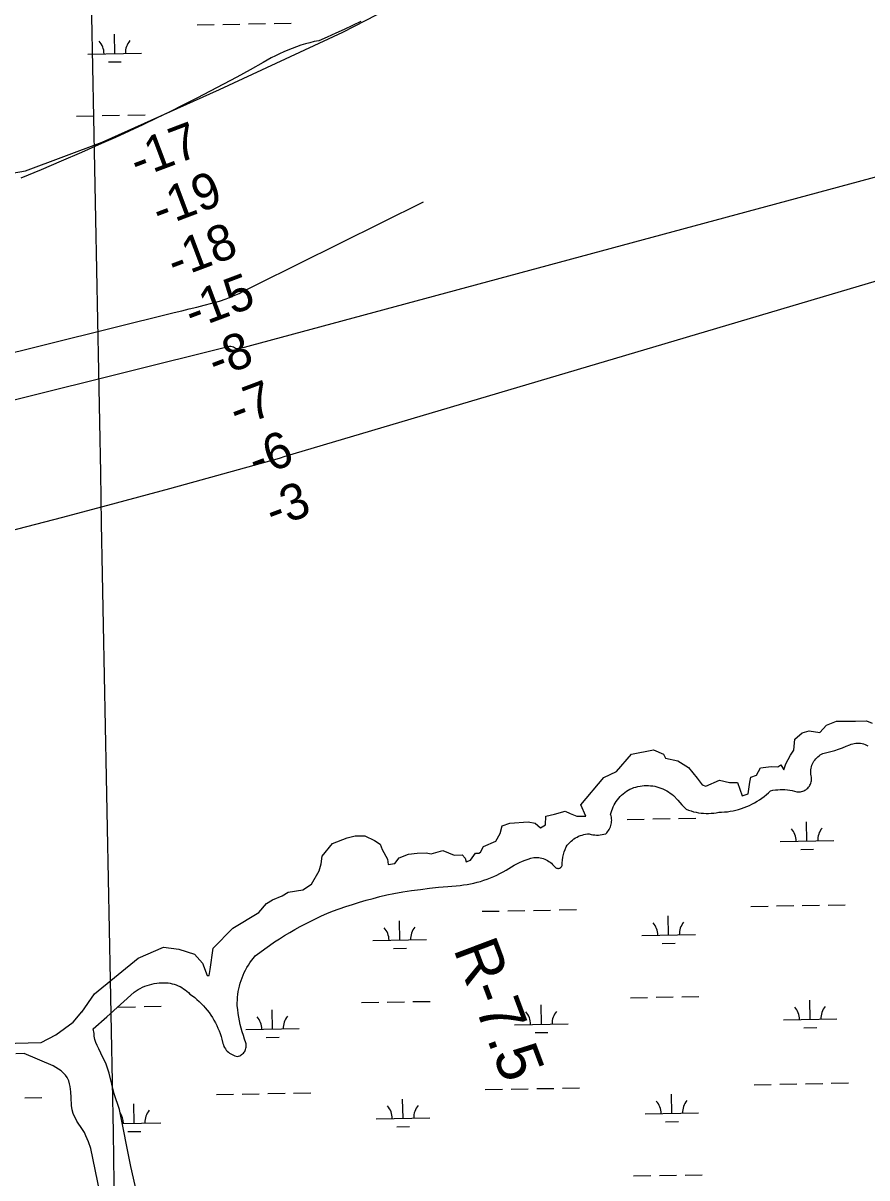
# Model space of a CAD drawing. Extents: x 3957609 to 3995875, y 234277 to 260273.
# Drawn here: x 3982803 to 3984378, y 249484 to 251639 of the extents above; entities that cross this region are included whole.
import ezdxf

# ---------------------------------------------------------------- set-up
doc = ezdxf.new("R2010")
doc.units = 0
for name, color, linetype in [('V-GRID-MAJR', 7, 'Continuous'), ('V-RIVR-EDGE', 7, 'Continuous'), ('V-RIVR-RANG', 7, 'Continuous'), ('V-RIVR-RANG-IDEN', 7, 'Continuous'), ('V-TOPO-MINR', 7, 'Continuous'), ('V-TOPO-SHOR', 7, 'Continuous'), ('V-WETL-SWMP', 7, 'Continuous')]:
    doc.layers.add(name, color=color, linetype=linetype)

msp = doc.modelspace()

# ---------------------------------------------------------------- linework, layer by layer
at = {"layer": 'V-GRID-MAJR'}
msp.add_spline([(3983152.998, 240103.582), (3983094.879, 243130.385), (3982978.522, 249190.173), (3982862.165, 255249.95), (3982803.928, 258282.928)], degree=3, dxfattribs=at)
at = {"layer": 'V-RIVR-EDGE'}
for points in [[(3982746.226, 251352.604), (3982807.056, 251363.032), (3982950.441, 251416.91), (3983169.429, 251515.107), (3983275.447, 251563.771), (3983399.715, 251621.994), (3983589.157, 251720.191)], [(3982912.35, 249793.649), (3982936.022, 249827.736), (3983017.452, 249894.016), (3983064.795, 249914.847), (3983093.201, 249911.06), (3983122.554, 249901.591), (3983137.704, 249884.548), (3983146.226, 249861.823), (3983150.013, 249861.823), (3983151.907, 249873.185), (3983157.588, 249912.954), (3983194.516, 249949.881), (3983242.806, 249979.234), (3983257.009, 249996.278), (3983268.371, 250002.906), (3983286.362, 250010.481), (3983297.724, 250017.109), (3983325.183, 250021.843), (3983341.28, 250032.259), (3983355.483, 250056.877), (3983359.27, 250070.133), (3983361.164, 250084.336), (3983380.102, 250108.008), (3983407.561, 250118.423), (3983422.71, 250122.211), (3983440.701, 250122.211), (3983458.691, 250113.689), (3983469.107, 250107.061), (3983472.894, 250096.645), (3983483.31, 250078.655), (3983484.257, 250069.186), (3983496.566, 250071.08), (3983505.088, 250081.496), (3983522.131, 250088.124), (3983538.228, 250090.017), (3983555.272, 250090.964), (3983564.74, 250089.07), (3983586.518, 250094.752), (3983607.349, 250086.23), (3983622.499, 250087.177), (3983628.18, 250080.549), (3983630.074, 250073.921), (3983637.649, 250076.761), (3983647.117, 250090.017), (3983653.746, 250090.017), (3983656.586, 250091.911), (3983662.267, 250102.327), (3983684.992, 250112.742), (3983693.514, 250126.945), (3983697.301, 250141.148), (3983711.504, 250145.882), (3983745.591, 250148.723), (3983758.848, 250145.882), (3983768.316, 250137.361), (3983777.785, 250143.042), (3983778.732, 250159.138), (3983794.828, 250162.926), (3983814.713, 250168.607), (3983824.181, 250163.873), (3983836.49, 250159.138), (3983853.534, 250159.138), (3983844.065, 250179.969), (3983886.674, 250231.1), (3983910.346, 250242.463), (3983938.752, 250274.656), (3983979.467, 250283.178), (3983998.404, 250274.656), (3984002.192, 250267.081), (3984024.917, 250262.347), (3984044.801, 250250.037), (3984060.897, 250230.153), (3984070.366, 250217.844), (3984076.994, 250215.003), (3984102.56, 250226.366), (3984121.497, 250221.632), (3984136.647, 250221.632), (3984145.168, 250197.013), (3984156.531, 250200.801), (3984159.371, 250222.578), (3984161.265, 250232.047), (3984171.681, 250235.835), (3984179.256, 250249.091), (3984199.14, 250251.931), (3984211.449, 250250.984), (3984217.13, 250254.772), (3984222.811, 250245.303), (3984226.599, 250256.666), (3984235.121, 250272.762), (3984241.749, 250282.231), (3984243.642, 250303.062), (3984256.899, 250314.424), (3984270.155, 250318.212), (3984290.039, 250315.371), (3984302.348, 250328.627), (3984321.285, 250336.202), (3984356.319, 250336.202), (3984377.15, 250337.149), (3984387.566, 250332.415)], [(3982764.22, 249735.037), (3982836.501, 249737.012), (3982864.15, 249751.231), (3982896.538, 249774.535), (3982912.732, 249793.889)]]:
    msp.add_lwpolyline(points, dxfattribs=at)
at = {"layer": 'V-TOPO-MINR'}
for points in [[(3980715.148, 250370.53), (3982004.373, 250729.791), (3982201.796, 250783.911), (3982399.512, 250836.92), (3982597.668, 250888.262), (3982796.116, 250938.493), (3983188.249, 251035.993), (3983190.745, 251036.22), (3983195.337, 251035.071), (3983199.519, 251032.36), (3983204.055, 251031.401), (3983206.504, 251031.777), (3985831.234, 251739.871)], [(3981344.523, 250667.502), (3981573.235, 250724.013), (3981801.928, 250780.604), (3982030.607, 250837.249), (3983084.699, 251098.545), (3983098.804, 251102.049), (3983112.906, 251105.562), (3983127.005, 251109.09), (3983141.101, 251112.627), (3983169.291, 251119.716), (3983169.356, 251119.732), (3983181.708, 251124.325), (3983187.85, 251126.702), (3983193.947, 251129.185), (3983199.976, 251131.829), (3983205.96, 251134.579), (3983209.206, 251136.124), (3983216.769, 251139.746), (3983224.32, 251143.394), (3983231.852, 251147.082), (3983239.371, 251150.795), (3983550.024, 251305.227)], [(3980723.83, 250267.679), (3980971.711, 250333.22), (3981033.624, 250347.106), (3982009.468, 250506.737), (3982154.288, 250540.622), (3982299.027, 250574.846), (3982443.645, 250609.579), (3982588.182, 250644.651), (3982675.71, 250666.053), (3982776.303, 250691.136), (3982876.738, 250716.828), (3982976.935, 250743.433), (3983076.972, 250770.647), (3983263.52, 250822.308), (3983270.16, 250824.166), (3983276.793, 250826.048), (3983283.416, 250827.966), (3983290.033, 250829.908), (3984001.288, 251040.709), (3984313.934, 251133.52), (3984626.526, 251226.512)]]:
    msp.add_lwpolyline(points, dxfattribs=at)
at = {"layer": 'V-TOPO-SHOR'}
for points in [[(3983025.098, 249412.951), (3983003.709, 249505.414), (3982982.693, 249611.68), (3982972.938, 249640.813), (3982963.753, 249679.713), (3982957.873, 249696.406), (3982948.081, 249716.939), (3982943.973, 249724.812), (3982941.026, 249731.089), (3982938.818, 249736.727), (3982936.823, 249742.361), (3982935.683, 249748.526), (3982935.384, 249753.517), (3982933.532, 249762.102)], [(3982966.356, 249358.118), (3982929.397, 249538.776), (3982924.673, 249551.537), (3982920.046, 249562.916), (3982917.204, 249568.98), (3982913.618, 249574.622), (3982902.956, 249590.275), (3982896.113, 249604.531), (3982894.121, 249611.015), (3982892.88, 249618.984), (3982892.73, 249634.487), (3982892.03, 249645.001), (3982890.901, 249654.881), (3982889.65, 249659.983), (3982887.973, 249665.297), (3982885.236, 249671.361), (3982881.962, 249675.621), (3982878.263, 249679.883), (3982873.819, 249683.832), (3982859.204, 249693.34), (3982804.613, 249716.333)]]:
    msp.add_lwpolyline(points, dxfattribs=at)
at = {"layer": 'V-WETL-SWMP'}
for p, q in [((3983127.482, 251635.556), (3983159.477, 251636.138)), ((3983175.474, 251636.429), (3983207.469, 251637.01)), ((3983223.466, 251637.301), (3983255.461, 251637.883)), ((3983271.458, 251638.174), (3983303.453, 251638.756)), ((3982973.838, 251582.012), (3982973.184, 251618.006)), ((3982923.846, 251581.103), (3983023.83, 251582.921)), ((3982962.121, 251566.365), (3982986.117, 251566.802)), ((3982902.541, 251465.264), (3982934.536, 251465.846)), ((3982950.533, 251466.137), (3982982.528, 251466.719)), ((3982998.525, 251467.01), (3983030.52, 251467.591)), ((3983930.383, 250153.034), (3983962.378, 250153.616)), ((3983978.375, 250153.906), (3984010.37, 250154.488)), ((3984026.367, 250154.779), (3984058.362, 250155.361)), ((3984266.016, 250112.699), (3984265.362, 250148.693)), ((3984216.024, 250111.79), (3984316.008, 250113.608)), ((3984254.299, 250097.052), (3984278.295, 250097.489)), ((3983659.548, 249981.581), (3983691.542, 249982.162)), ((3983707.54, 249982.453), (3983739.534, 249983.035)), ((3983755.532, 249983.326), (3983787.526, 249983.908)), ((3983803.524, 249984.199), (3983835.518, 249984.78)), ((3984161.373, 249990.705), (3984193.367, 249991.287)), ((3984209.365, 249991.578), (3984241.359, 249992.16)), ((3984257.357, 249992.451), (3984289.351, 249993.032)), ((3984305.349, 249993.323), (3984337.343, 249993.905)), ((3983505.904, 249928.037), (3983505.249, 249964.031)), ((3984007.729, 249937.161), (3984007.074, 249973.155)), ((3983957.737, 249936.252), (3984057.72, 249938.07)), ((3983455.912, 249927.128), (3983555.895, 249928.946)), ((3983494.186, 249912.39), (3983518.182, 249912.826)), ((3983996.011, 249921.515), (3984020.007, 249921.951)), ((3983434.606, 249811.289), (3983466.601, 249811.871)), ((3983482.598, 249812.162), (3983514.593, 249812.743)), ((3983530.59, 249813.034), (3983562.585, 249813.616)), ((3983770.239, 249770.954), (3983769.585, 249806.948)), ((3983936.431, 249820.414), (3983968.426, 249820.996)), ((3983984.423, 249821.286), (3984016.418, 249821.868)), ((3984032.415, 249822.159), (3984064.41, 249822.741)), ((3984272.064, 249780.079), (3984271.41, 249816.073)), ((3982980.773, 249803.037), (3983012.768, 249803.619)), ((3983028.765, 249803.91), (3983060.76, 249804.491)), ((3983268.414, 249761.829), (3983267.759, 249797.824)), ((3983218.422, 249760.92), (3983318.406, 249762.739)), ((3983720.247, 249770.045), (3983820.231, 249771.863)), ((3984222.072, 249779.17), (3984322.056, 249780.988)), ((3984260.347, 249764.432), (3984284.343, 249764.869)), ((3983256.696, 249746.183), (3983280.693, 249746.619)), ((3983758.522, 249755.308), (3983782.518, 249755.744)), ((3984167.421, 249658.085), (3984199.415, 249658.667)), ((3984215.413, 249658.958), (3984247.407, 249659.54)), ((3984263.405, 249659.831), (3984295.399, 249660.412)), ((3984311.397, 249660.703), (3984343.392, 249661.285)), ((3982805.922, 249633.329), (3982837.916, 249633.911)), ((3983163.771, 249639.836), (3983195.765, 249640.418)), ((3983211.763, 249640.709), (3983243.757, 249641.29)), ((3983259.755, 249641.581), (3983291.749, 249642.163)), ((3983307.747, 249642.454), (3983339.741, 249643.036)), ((3983665.596, 249648.961), (3983697.59, 249649.542)), ((3983713.588, 249649.833), (3983745.582, 249650.415)), ((3983761.58, 249650.706), (3983793.574, 249651.288)), ((3983809.572, 249651.579), (3983841.566, 249652.16)), ((3984013.777, 249604.541), (3984013.122, 249640.535)), ((3983010.127, 249586.292), (3983009.472, 249622.286)), ((3983511.952, 249595.417), (3983511.297, 249631.411)), ((3983461.96, 249594.508), (3983561.943, 249596.326)), ((3983963.785, 249603.632), (3984063.768, 249605.45)), ((3984002.059, 249588.895), (3984026.055, 249589.331)), ((3982987.794, 249585.886), (3983060.118, 249587.201)), ((3982998.409, 249570.645), (3983022.405, 249571.082)), ((3983500.234, 249579.77), (3983524.23, 249580.206)), ((3983942.479, 249487.794), (3983974.474, 249488.376)), ((3983990.471, 249488.666), (3984022.466, 249489.248)), ((3984038.463, 249489.539), (3984070.458, 249490.121))]:
    msp.add_line(p, q, dxfattribs=at)
for points in [[(3983433.011, 251641.874), (3983417.531, 251634.321), (3983401.961, 251626.957), (3983386.303, 251619.782), (3983370.558, 251612.799), (3983354.73, 251606.008), (3983346.326, 251604.179), (3983337.974, 251602.125), (3983329.679, 251599.849), (3983321.449, 251597.352), (3983313.288, 251594.636), (3983305.203, 251591.702), (3983297.199, 251588.554), (3983289.282, 251585.192), (3983281.458, 251581.62), (3983273.732, 251577.84), (3983266.111, 251573.855), (3983258.598, 251569.667), (3983251.2, 251565.28), (3983226.606, 251551.578), (3983201.903, 251538.071), (3983177.094, 251524.761), (3983152.181, 251511.649), (3983127.164, 251498.734), (3983102.045, 251486.018), (3983076.826, 251473.502), (3983051.509, 251461.187), (3983026.095, 251449.072), (3983000.586, 251437.16), (3982974.982, 251425.451), (3982949.287, 251413.945), (3982911.703, 251397.459), (3982874.02, 251381.199), (3982836.241, 251365.165), (3982798.366, 251349.358)], [(3984133.252, 250170.424), (3984138.441, 250171.804), (3984143.574, 250173.381), (3984148.644, 250175.152), (3984153.642, 250177.115), (3984158.562, 250179.266), (3984163.397, 250181.604), (3984168.139, 250184.123), (3984172.782, 250186.822), (3984177.318, 250189.695), (3984181.742, 250192.739), (3984186.047, 250195.949), (3984190.227, 250199.32), (3984194.275, 250202.848), (3984198.186, 250206.528), (3984202.592, 250207.406), (3984207.035, 250208.076), (3984211.505, 250208.535), (3984215.991, 250208.783), (3984220.484, 250208.82), (3984224.974, 250208.645), (3984229.45, 250208.259), (3984233.904, 250207.662), (3984238.324, 250206.856), (3984242.701, 250205.842), (3984247.026, 250204.624), (3984249.26, 250204.392), (3984251.505, 250204.368), (3984253.743, 250204.555), (3984255.954, 250204.948), (3984258.118, 250205.546), (3984260.218, 250206.344), (3984262.234, 250207.333), (3984264.149, 250208.506), (3984265.946, 250209.852), (3984267.61, 250211.36), (3984269.127, 250213.016), (3984270.482, 250214.806), (3984271.665, 250216.715), (3984272.665, 250218.726), (3984273.473, 250220.821), (3984274.082, 250222.983), (3984274.488, 250225.191), (3984274.685, 250227.428), (3984274.674, 250229.674), (3984274.453, 250231.909), (3984273.836, 250234.649), (3984273.426, 250237.428), (3984273.225, 250240.229), (3984273.235, 250243.038), (3984273.456, 250245.838), (3984273.887, 250248.614), (3984274.524, 250251.349), (3984275.364, 250254.029), (3984276.404, 250256.639), (3984277.636, 250259.163), (3984279.053, 250261.588), (3984280.649, 250263.899), (3984282.414, 250266.085), (3984284.337, 250268.131), (3984286.409, 250270.028), (3984288.617, 250271.764), (3984290.949, 250273.33), (3984293.392, 250274.716), (3984295.932, 250275.915), (3984303.284, 250277.612), (3984310.579, 250279.537), (3984317.811, 250281.689), (3984324.972, 250284.065), (3984332.056, 250286.662), (3984339.056, 250289.479), (3984345.964, 250292.513), (3984348.719, 250293.5), (3984351.538, 250294.283), (3984354.407, 250294.859), (3984357.31, 250295.224), (3984360.233, 250295.377), (3984363.158, 250295.317), (3984366.072, 250295.044), (3984368.957, 250294.56), (3984371.8, 250293.866), (3984374.585, 250292.968), (3984377.297, 250291.869), (3984379.922, 250290.575)], [(3983814.74, 250097.222), (3983816.688, 250101.999), (3983818.659, 250104.786), (3983820.802, 250107.442), (3983823.111, 250109.957), (3983825.574, 250112.32), (3983828.183, 250114.522), (3983830.926, 250116.553), (3983833.792, 250118.407), (3983836.771, 250120.074), (3983839.849, 250121.548), (3983843.015, 250122.825), (3983846.256, 250123.897), (3983849.558, 250124.761), (3983852.909, 250125.414), (3983856.294, 250125.852), (3983859.7, 250126.075), (3983863.034, 250125.202), (3983866.418, 250124.549), (3983869.837, 250124.118), (3983873.277, 250123.913), (3983876.724, 250123.932), (3983880.161, 250124.178), (3983883.575, 250124.647), (3983886.951, 250125.34), (3983890.275, 250126.251), (3983892.174, 250128.051), (3983893.924, 250129.997), (3983895.513, 250132.076), (3983896.932, 250134.275), (3983898.17, 250136.58), (3983899.221, 250138.977), (3983900.078, 250141.45), (3983900.735, 250143.983), (3983901.188, 250146.56), (3983901.434, 250149.165), (3983901.472, 250151.782), (3983901.302, 250154.393), (3983900.923, 250156.983), (3983900.34, 250159.534), (3983899.555, 250162.03), (3983900.492, 250165.752), (3983901.627, 250169.417), (3983902.958, 250173.017), (3983904.48, 250176.54), (3983906.19, 250179.976), (3983908.082, 250183.315), (3983910.15, 250186.547), (3983912.389, 250189.664), (3983914.793, 250192.656), (3983917.354, 250195.514), (3983920.064, 250198.23), (3983922.917, 250200.797), (3983925.904, 250203.207), (3983929.016, 250205.453), (3983932.244, 250207.528), (3983935.579, 250209.427), (3983939.22, 250210.983), (3983942.937, 250212.346), (3983946.72, 250213.512), (3983950.559, 250214.479), (3983954.444, 250215.243), (3983958.363, 250215.802), (3983962.307, 250216.156), (3983966.263, 250216.302), (3983970.222, 250216.24), (3983974.172, 250215.972), (3983978.102, 250215.497), (3983982.003, 250214.816), (3983985.862, 250213.932), (3983989.669, 250212.847), (3983993.415, 250211.564), (3983997.088, 250210.087), (3984000.678, 250208.419), (3984004.177, 250206.565), (3984007.573, 250204.531), (3984010.858, 250202.321), (3984014.023, 250199.942), (3984017.059, 250197.401), (3984024.775, 250188.774), (3984032.674, 250180.315), (3984040.751, 250172.025), (3984045.183, 250170.308), (3984049.689, 250168.796), (3984054.26, 250167.494), (3984058.886, 250166.404), (3984063.557, 250165.528), (3984068.264, 250164.868), (3984072.996, 250164.426), (3984077.743, 250164.202), (3984082.496, 250164.198), (3984087.244, 250164.412), (3984091.977, 250164.844), (3984096.685, 250165.495), (3984101.358, 250166.361), (3984106.725, 250166.53), (3984112.082, 250166.904), (3984117.421, 250167.481), (3984122.734, 250168.26), (3984128.013, 250169.242), (3984133.252, 250170.424)], [(3983208.115, 249847.346), (3983209.717, 249852.422), (3983211.517, 249857.43), (3983213.513, 249862.364), (3983215.702, 249867.215), (3983218.079, 249871.977), (3983220.643, 249876.641), (3983223.388, 249881.2), (3983226.311, 249885.648), (3983229.407, 249889.978), (3983232.67, 249894.182), (3983236.097, 249898.254), (3983244.938, 249905.028), (3983253.902, 249911.638), (3983262.988, 249918.08), (3983272.191, 249924.354), (3983281.508, 249930.456), (3983290.937, 249936.384), (3983300.474, 249942.137), (3983310.116, 249947.712), (3983319.859, 249953.109), (3983329.701, 249958.323), (3983339.637, 249963.355), (3983349.665, 249968.202), (3983359.781, 249972.863), (3983369.981, 249977.336), (3983380.262, 249981.619), (3983392.723, 249986.115), (3983405.252, 249990.418), (3983417.846, 249994.525), (3983430.503, 249998.438), (3983443.218, 250002.153), (3983455.99, 250005.671), (3983468.814, 250008.991), (3983481.689, 250012.112), (3983494.61, 250015.033), (3983511.33, 250017.705), (3983528.081, 250020.173), (3983544.862, 250022.435), (3983561.668, 250024.491), (3983578.499, 250026.342), (3983595.351, 250027.987), (3983618.694, 250029.966), (3983625.145, 250030.711), (3983631.57, 250031.659), (3983637.962, 250032.809), (3983644.314, 250034.16), (3983650.621, 250035.711), (3983656.875, 250037.461), (3983663.071, 250039.406), (3983669.203, 250041.546), (3983675.264, 250043.879), (3983681.249, 250046.401), (3983687.151, 250049.111), (3983692.964, 250052.006), (3983698.684, 250055.083), (3983704.303, 250058.339), (3983714.56, 250064.878), (3983719.43, 250067.781), (3983724.42, 250070.476), (3983729.519, 250072.955), (3983734.719, 250075.216), (3983740.011, 250077.254), (3983745.384, 250079.066), (3983750.829, 250080.647), (3983756.337, 250081.996), (3983759.29, 250082.157), (3983762.248, 250082.117), (3983765.196, 250081.877), (3983768.121, 250081.437), (3983771.009, 250080.799), (3983773.848, 250079.967), (3983776.623, 250078.944), (3983779.323, 250077.735), (3983781.934, 250076.346), (3983784.445, 250074.783), (3983786.844, 250073.053), (3983789.12, 250071.164), (3983791.263, 250069.124), (3983796.004, 250063.678), (3983797.043, 250062.882), (3983798.2, 250062.268), (3983799.442, 250061.853), (3983800.735, 250061.648), (3983802.045, 250061.659), (3983803.334, 250061.885), (3983804.569, 250062.321), (3983805.716, 250062.953), (3983806.742, 250063.766), (3983807.621, 250064.736), (3983808.328, 250065.838), (3983808.844, 250067.042), (3983809.155, 250068.314), (3983809.253, 250069.619), (3983809.134, 250070.923), (3983808.802, 250072.19), (3983809.471, 250077.305), (3983810.403, 250082.38), (3983811.593, 250087.399), (3983813.041, 250092.351), (3983814.74, 250097.222)], [(3982936.824, 249742.362), (3982935.682, 249748.525), (3982935.383, 249753.517), (3982933.532, 249762.102), (3982959.146, 249784.701), (3982984.582, 249807.499), (3983009.84, 249830.495), (3983013.623, 249833.124), (3983017.532, 249835.561), (3983021.557, 249837.799), (3983025.69, 249839.835), (3983029.918, 249841.662), (3983034.233, 249843.275), (3983038.623, 249844.672), (3983043.076, 249845.848), (3983047.583, 249846.8), (3983052.132, 249847.526), (3983056.711, 249848.025), (3983061.31, 249848.295), (3983069.785, 249848.207), (3983073.639, 249847.854), (3983077.467, 249847.277), (3983081.254, 249846.478), (3983084.989, 249845.461), (3983088.658, 249844.228), (3983092.249, 249842.783), (3983095.75, 249841.132), (3983099.149, 249839.28), (3983102.434, 249837.233), (3983105.595, 249834.999), (3983108.62, 249832.584), (3983111.5, 249829.998), (3983114.224, 249827.248), (3983118.724, 249823.997), (3983123.103, 249820.582), (3983127.353, 249817.01), (3983131.469, 249813.284), (3983135.446, 249809.41), (3983139.279, 249805.393), (3983142.962, 249801.238), (3983146.49, 249796.951), (3983149.858, 249792.538), (3983153.063, 249788.004), (3983156.099, 249783.356), (3983158.963, 249778.599), (3983161.651, 249773.741), (3983164.159, 249768.788), (3983166.484, 249763.746), (3983168.622, 249758.622), (3983170.571, 249753.423), (3983172.329, 249748.157), (3983173.892, 249742.829), (3983175.883, 249734.778), (3983176.725, 249732.17), (3983177.781, 249729.64), (3983179.043, 249727.206), (3983180.502, 249724.885), (3983182.149, 249722.694), (3983183.971, 249720.646), (3983185.957, 249718.756), (3983188.093, 249717.037), (3983190.364, 249715.501), (3983192.754, 249714.159), (3983195.247, 249713.02), (3983197.827, 249712.09), (3983200.474, 249711.378), (3983203.171, 249710.888), (3983205.188, 249711.419), (3983207.14, 249712.151), (3983209.007, 249713.079), (3983210.771, 249714.191), (3983212.413, 249715.477), (3983213.915, 249716.923), (3983215.263, 249718.514), (3983216.442, 249720.233), (3983217.44, 249722.064), (3983218.247, 249723.987), (3983218.855, 249725.981), (3983219.257, 249728.027), (3983219.448, 249730.104), (3983219.428, 249732.189), (3983219.196, 249734.261), (3983218.755, 249736.299), (3983216.261, 249742.955), (3983213.96, 249749.681), (3983211.854, 249756.47), (3983209.944, 249763.316), (3983208.232, 249770.215), (3983206.719, 249777.161), (3983205.408, 249784.147), (3983204.297, 249791.168), (3983203.39, 249798.218), (3983202.686, 249805.291), (3983202.636, 249810.613), (3983202.795, 249815.933), (3983203.163, 249821.242), (3983203.741, 249826.533), (3983204.526, 249831.797), (3983205.518, 249837.026), (3983206.715, 249842.212), (3983208.115, 249847.346)], [(3983025.099, 249412.951), (3983003.709, 249505.414), (3982982.693, 249611.68), (3982972.937, 249640.813), (3982963.752, 249679.713), (3982957.873, 249696.407), (3982948.082, 249716.939), (3982943.973, 249724.813), (3982941.026, 249731.09), (3982938.819, 249736.727), (3982936.824, 249742.362)], [(3982966.356, 249358.118), (3982929.398, 249538.775), (3982924.672, 249551.536), (3982920.046, 249562.916), (3982917.204, 249568.98), (3982913.617, 249574.622), (3982902.956, 249590.274), (3982896.113, 249604.53), (3982894.121, 249611.015), (3982892.88, 249618.984), (3982892.731, 249634.486), (3982892.03, 249645.001), (3982890.902, 249654.881), (3982889.649, 249659.982), (3982887.972, 249665.298), (3982885.236, 249671.362), (3982881.961, 249675.622), (3982878.262, 249679.884), (3982873.819, 249683.831), (3982859.205, 249693.341), (3982804.613, 249716.333), (3982789.549, 249715.835)]]:
    msp.add_lwpolyline(points, dxfattribs=at)
for centre, start, end in [((3982918.596, 251581.482), 0.269879, 41.813537), ((3983029.063, 251583.491), 140.269876, 181.813534), ((3984210.774, 250112.169), 0.269879, 41.813537), ((3984321.241, 250114.178), 140.269876, 181.813534), ((3983952.486, 249936.632), 0.269879, 41.813537), ((3984062.954, 249938.64), 140.269876, 181.813534), ((3983450.661, 249927.507), 0.269879, 41.813537), ((3983561.129, 249929.516), 140.269876, 181.813534), ((3983213.172, 249761.3), 0.269879, 41.813537), ((3983323.639, 249763.309), 140.269876, 181.813534), ((3983714.997, 249770.425), 0.269879, 41.813537), ((3983825.464, 249772.433), 140.269876, 181.813534), ((3984216.822, 249779.549), 0.269879, 41.813537), ((3984327.289, 249781.558), 140.269876, 181.813534), ((3983456.709, 249594.887), 0.269879, 41.813537), ((3983567.177, 249596.896), 140.269876, 181.813534), ((3983958.534, 249604.012), 0.269879, 41.813537), ((3984069.002, 249606.02), 140.269876, 181.813534), ((3982954.884, 249585.762), 0.269879, 34.744571), ((3983065.352, 249587.771), 140.269876, 181.813534)]:
    msp.add_arc(centre, 35.246, start, end, dxfattribs=at)

# ---------------------------------------------------------------- texts
at = {"layer": 'V-RIVR-RANG'}
for s, p in [('-17', (3983016.643, 251348.231)), ('-19', (3983058.008, 251256.731)), ('-18', (3983086.308, 251160.632)), ('-15', (3983118.81, 251066.131)), ('-8', (3983162.416, 250975.343)), ('-7', (3983201.992, 250883.682)), ('-6', (3983237.63, 250790.179)), ('-3', (3983269.607, 250695.403))]:
    msp.add_text(s, height=67, rotation=20.630167, dxfattribs=at).set_placement(p)
at = {"layer": 'V-RIVR-RANG-IDEN'}
msp.add_text('R-7.5', height=83, rotation=290.576357, dxfattribs=at).set_placement((3983605.384, 249911.576))

doc.saveas('drawing.dxf')
